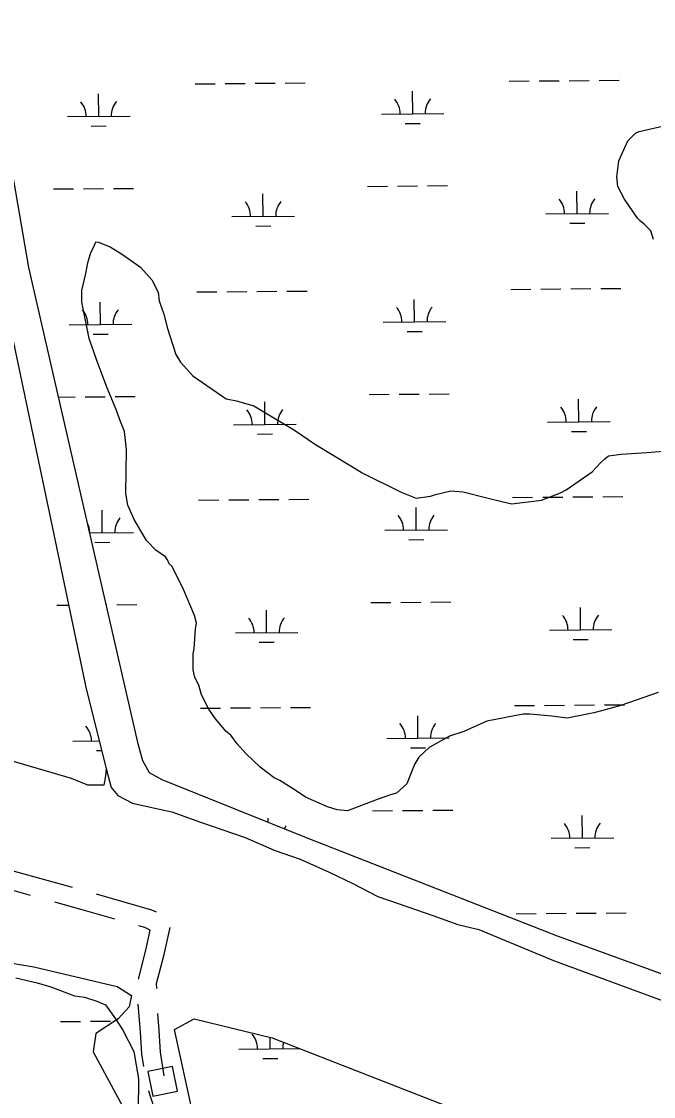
# Model space of a CAD drawing. Extents: x 3568792 to 3606828, y 529143 to 554785.
# Drawn here: x 3592959 to 3593969, y 541089 to 542807 of the extents above; entities that cross this region are included whole.
import ezdxf

# ---------------------------------------------------------------- set-up
doc = ezdxf.new("R2010")
doc.units = 0
for name, color, linetype in [('V-BLDG-OTLN', 7, 'Continuous'), ('V-ROAD-CNTR', 7, 'Continuous'), ('V-SITE-VEGE', 7, 'Continuous'), ('V-TOPO-SHOR', 7, 'Continuous'), ('V-WETL-SWMP', 7, 'Continuous')]:
    doc.layers.add(name, color=color, linetype=linetype)

msp = doc.modelspace()

# ---------------------------------------------------------------- linework, layer by layer
at = {"layer": 'V-BLDG-OTLN'}
msp.add_lwpolyline([(3593208, 541097.7), (3593200, 541136.9), (3593160.8, 541128.9), (3593168.8, 541089.7)], close=True, dxfattribs=at)
at = {"layer": 'V-ROAD-CNTR'}
for p, q in [((3592973.3, 541410.3), (3592876.9, 541436.9)), ((3593040.3, 541423), (3592943.9, 541449.6))]:
    msp.add_line(p, q, dxfattribs=at)
for points in [[(3593108.1, 541372.7), (3593056, 541387.5), (3593011.9, 541399.7)], [(3593174.4, 541383.5), (3593166.9, 541387.1), (3593078.8, 541412.2)], [(3593145.7, 541276.6), (3593157.8, 541322.9), (3593164.7, 541354.9), (3593156.1, 541359), (3593146.6, 541361.7)], [(3593175, 541261.6), (3593174.8, 541269.6), (3593187, 541315.9), (3593196.2, 541359.1)], [(3593154.1, 541137.1), (3593151, 541156.6), (3593149.1, 541192.3), (3593145.5, 541236.7)], [(3593186.9, 541122.3), (3593180.8, 541159.9), (3593179, 541194.3), (3593176.8, 541221.7)], [(3593170.9, 541000.5), (3593172.7, 541007.3), (3593175.9, 541032.1), (3593175.9, 541043.6), (3593174.7, 541059.1), (3593174.2, 541062), (3593164.6, 541090.7), (3593162.4, 541098.1)]]:
    msp.add_lwpolyline(points, dxfattribs=at)
at = {"layer": 'V-SITE-VEGE'}
for points in [[(3593969.3, 542458.9), (3593964.8, 542472.7), (3593954.2, 542483.4), (3593948.1, 542488.1), (3593943.6, 542492.7), (3593922.5, 542523.4), (3593912, 542543.4), (3593910.6, 542558.7), (3593913.9, 542584.6), (3593927.9, 542616.5), (3593940.3, 542628.6), (3593946.4, 542631.6), (3594018.3, 542647.8)], [(3593065, 542421.3), (3593069.7, 542438), (3593074.4, 542447.2), (3593077.5, 542454.8), (3593082.1, 542454.7), (3593088.1, 542451.6), (3593100.3, 542446.9), (3593118.5, 542436.1), (3593148.9, 542414.4), (3593167, 542394.4), (3593177.5, 542374.5), (3593178.9, 542360.7), (3593186.4, 542339.3), (3593192.3, 542316.3), (3593205.6, 542274.9), (3593213.2, 542262.7), (3593232.8, 542241.1), (3593285.9, 542204), (3593302.7, 542200.8), (3593330.1, 542192.9), (3593340.7, 542186.7), (3593395.4, 542154.1), (3593428.8, 542130.9), (3593485, 542096.8), (3593503.2, 542086), (3593565.5, 542054.8), (3593589.9, 542045.5), (3593612.8, 542048.3), (3593620.5, 542051.3), (3593644.9, 542057.2), (3593664.8, 542055.5), (3593702.9, 542046), (3593728.8, 542039.6), (3593742.5, 542036.4), (3593789.9, 542042.1), (3593820.5, 542054.1), (3593829.7, 542058.6), (3593871.2, 542087.2), (3593885.1, 542102.3), (3593891.3, 542108.4), (3593897.4, 542112.9), (3593917.3, 542115.8), (3593958.5, 542118.5), (3593992.1, 542121.2)], [(3593976.4, 541735), (3593916.7, 541714.2), (3593886.1, 541705.3), (3593873.8, 541702.4), (3593831, 541693.6), (3593806.6, 541696.9), (3593771.5, 541700.2), (3593760.8, 541700.3), (3593702.7, 541688.7), (3593665.9, 541672.2), (3593642.9, 541664.8), (3593610.7, 541646.7), (3593593.7, 541631.6), (3593587.5, 541621), (3593584.4, 541613.4), (3593575, 541589), (3593558.1, 541573.9), (3593548.9, 541571), (3593527.5, 541563.5), (3593480, 541545.6), (3593463.2, 541547.3), (3593448, 541552), (3593413, 541567.6), (3593396.3, 541578.4), (3593372, 541593.9), (3593362.9, 541598.6), (3593340.1, 541615.6), (3593317.4, 541637.2), (3593303.8, 541652.6), (3593293.2, 541666.4), (3593285.7, 541672.6), (3593269.1, 541692.6), (3593258.5, 541708), (3593246.5, 541731), (3593242.1, 541746.3), (3593236.1, 541758.6), (3593233.1, 541770.8), (3593233.4, 541796.8), (3593234.9, 541804.4), (3593236.8, 541836.4), (3593238.4, 541845.6), (3593235.4, 541857.8), (3593217.5, 541899.2), (3593199.5, 541936), (3593195, 541940.6), (3593192, 541946.8), (3593188.9, 541951.4), (3593173.8, 541962.2), (3593158.6, 541977.6), (3593139.1, 542011.4), (3593128.6, 542034.4), (3593125.7, 542052.7), (3593126.4, 542123), (3593123.6, 542152), (3593116.1, 542170.4), (3593110.2, 542187.3), (3593095.2, 542222.5), (3593078.8, 542266.9), (3593066.9, 542300.6), (3593055.2, 542358.8), (3593055.4, 542377.1), (3593061.7, 542404.5), (3593065, 542421.3)], [(3592949.7, 541278.8), (3592983.6, 541270.5), (3593005.5, 541264.3), (3593043.4, 541249.9), (3593059.3, 541247.8), (3593079.2, 541241.6), (3593093.2, 541235.5), (3593108.9, 541213.4), (3593120.8, 541195.3), (3593138.4, 541161.2), (3593146, 541117.2), (3593145.5, 541065.2)]]:
    msp.add_lwpolyline(points, dxfattribs=at)
at = {"layer": 'V-TOPO-SHOR'}
for p, q in [((3592970.6, 542413.9), (3592902.5, 542807.2)), ((3593145.5, 541652.7), (3592970.6, 542413.9)), ((3592939.7, 542324.6), (3593005.8, 542010.3)), ((3593005.8, 542010.3), (3593062.1, 541740.4)), ((3593062.1, 541740.4), (3593094.4, 541613.5)), ((3593152.7, 541625.7), (3593145.5, 541652.7)), ((3593163.3, 541606.1), (3593152.7, 541625.7)), ((3593183.7, 541595.4), (3593163.3, 541606.1)), ((3593416.8, 541501.5), (3593183.7, 541595.4)), ((3593815.7, 541345.5), (3593416.8, 541501.5)), ((3594115, 541236.1), (3593815.7, 541345.5))]:
    msp.add_line(p, q, dxfattribs=at)
msp.add_lwpolyline([(3593094.4, 541613.5), (3593102.4, 541582.8), (3593113, 541570.3), (3593136.1, 541558), (3593171.7, 541549.9), (3593198.9, 541543.9), (3593245.1, 541527.5), (3593316.3, 541503.1), (3593362.5, 541482.5), (3593404.4, 541468.3), (3593450.6, 541447.8), (3593488.4, 541429.3), (3593528.3, 541408.7), (3593576.5, 541392.4), (3593616.3, 541378.1), (3593656.2, 541363.8), (3593689.7, 541355.7), (3593809.2, 541306.5), (3594014.7, 541230.9)], dxfattribs=at)
at = {"layer": 'V-WETL-SWMP'}
for p, q in [((3592970.6, 542413.9), (3592902.5, 542807.2)), ((3593236.4, 542707.5), (3593268.4, 542707.8)), ((3593284.4, 542708), (3593316.4, 542708.2)), ((3593332.4, 542708.4), (3593364.4, 542708.6)), ((3593380.4, 542708.8), (3593412.4, 542709)), ((3593738.3, 542711.8), (3593770.3, 542712.1)), ((3593786.3, 542712.2), (3593818.3, 542712.5)), ((3593834.3, 542712.6), (3593866.3, 542712.9)), ((3593882.3, 542713), (3593914.3, 542713.3)), ((3593082.3, 542655.5), (3593082, 542691.5)), ((3593584.1, 542659.7), (3593583.8, 542695.7)), ((3593032.3, 542655.1), (3593132.3, 542655.9)), ((3593534.2, 542659.3), (3593634.1, 542660.2)), ((3593070.4, 542640), (3593094.4, 542640.2)), ((3593572.3, 542644.2), (3593596.3, 542644.4)), ((3593009.8, 542539.5), (3593041.8, 542539.7)), ((3593057.8, 542539.9), (3593089.8, 542540.1)), ((3593105.8, 542540.3), (3593137.8, 542540.5)), ((3593511.7, 542543.7), (3593543.7, 542544)), ((3593559.7, 542544.1), (3593591.7, 542544.4)), ((3593607.7, 542544.5), (3593639.7, 542544.8)), ((3593846.9, 542500.1), (3593846.6, 542536.1)), ((3593345.1, 542495.9), (3593344.7, 542531.9)), ((3593796.9, 542499.7), (3593896.9, 542500.5)), ((3593295.1, 542495.4), (3593395, 542496.3)), ((3593835.1, 542484.6), (3593859.1, 542484.8)), ((3593333.2, 542480.3), (3593357.2, 542480.5)), ((3593145.5, 541652.7), (3592970.6, 542413.9)), ((3593741.1, 542379.1), (3593773.1, 542379.4)), ((3593789.1, 542379.5), (3593821.1, 542379.8)), ((3593837.1, 542379.9), (3593869.1, 542380.2)), ((3593885.1, 542380.3), (3593917.1, 542380.6)), ((3593239.2, 542374.9), (3593271.2, 542375.2)), ((3593287.2, 542375.3), (3593319.2, 542375.6)), ((3593335.2, 542375.7), (3593367.2, 542376)), ((3593383.2, 542376.1), (3593415.2, 542376.4)), ((3593587, 542327.1), (3593586.7, 542363.1)), ((3593085.1, 542322.8), (3593084.8, 542358.8)), ((3593537, 542326.7), (3593637, 542327.5)), ((3592939.7, 542324.6), (3593005.8, 542010.3)), ((3593035.1, 542322.4), (3593135.1, 542323.3)), ((3593575.1, 542311.5), (3593599.1, 542311.7)), ((3593073.2, 542307.3), (3593097.2, 542307.5)), ((3593018.2, 542206.8), (3593044.6, 542207.1)), ((3593060.6, 542207.2), (3593092.6, 542207.5)), ((3593108.6, 542207.6), (3593140.6, 542207.9)), ((3593514.5, 542211), (3593546.5, 542211.3)), ((3593562.5, 542211.4), (3593594.5, 542211.7)), ((3593610.5, 542211.8), (3593642.5, 542212.1)), ((3593347.9, 542163.2), (3593347.6, 542199.2)), ((3593849.7, 542167.4), (3593849.4, 542203.4)), ((3593297.9, 542162.8), (3593397.9, 542163.6)), ((3593799.7, 542167), (3593899.7, 542167.8)), ((3593336, 542147.7), (3593360, 542147.9)), ((3593837.9, 542151.9), (3593861.9, 542152.1)), ((3593242, 542042.2), (3593274, 542042.5)), ((3593290, 542042.6), (3593322, 542042.9)), ((3593338, 542043), (3593370, 542043.3)), ((3593386, 542043.4), (3593418, 542043.7)), ((3593743.9, 542046.5), (3593775.9, 542046.7)), ((3593791.9, 542046.9), (3593823.9, 542047.1)), ((3593839.9, 542047.3), (3593871.9, 542047.5)), ((3593887.9, 542047.7), (3593919.9, 542047.9)), ((3593087.9, 541990.2), (3593087.6, 542026.2)), ((3593589.8, 541994.4), (3593589.5, 542030.4)), ((3593005.8, 542010.3), (3593062.1, 541740.4)), ((3593068, 541990), (3593137.9, 541990.6)), ((3593539.8, 541994), (3593639.8, 541994.8)), ((3593076, 541974.6), (3593100, 541974.8)), ((3593577.9, 541978.9), (3593601.9, 541979.1)), ((3593613.3, 541879.2), (3593645.3, 541879.4)), ((3593015.4, 541874.1), (3593034.2, 541874.3)), ((3593094.5, 541874.8), (3593095.4, 541874.8)), ((3593111.4, 541874.9), (3593143.4, 541875.2)), ((3593350.7, 541830.5), (3593350.4, 541866.5)), ((3593517.3, 541878.4), (3593549.3, 541878.6)), ((3593565.3, 541878.8), (3593597.3, 541879)), ((3593852.6, 541834.8), (3593852.2, 541870.8)), ((3593300.7, 541830.1), (3593400.7, 541830.9)), ((3593802.6, 541834.3), (3593902.6, 541835.2)), ((3593338.8, 541815), (3593362.8, 541815.2)), ((3593840.7, 541819.2), (3593864.7, 541819.4)), ((3593062.1, 541740.4), (3593094.4, 541613.5)), ((3593244.8, 541709.6), (3593276.8, 541709.8)), ((3593292.8, 541710), (3593324.8, 541710.2)), ((3593340.8, 541710.4), (3593372.8, 541710.6)), ((3593388.8, 541710.8), (3593420.8, 541711)), ((3593746.7, 541713.8), (3593778.7, 541714.1)), ((3593794.7, 541714.2), (3593826.7, 541714.5)), ((3593842.7, 541714.6), (3593874.7, 541714.9)), ((3593890.7, 541715), (3593922.7, 541715.3)), ((3593592.6, 541661.7), (3593592.3, 541697.7)), ((3593038.9, 541597.5), (3592759.4, 541678.4)), ((3593040.7, 541657.1), (3593083.2, 541657.5)), ((3593542.6, 541661.3), (3593642.6, 541662.2)), ((3593078.8, 541642), (3593087.1, 541642.1)), ((3593152.7, 541625.7), (3593145.5, 541652.7)), ((3593580.7, 541646.2), (3593604.7, 541646.4)), ((3593163.3, 541606.1), (3593152.7, 541625.7)), ((3593094.4, 541613.5), (3593093, 541601.6)), ((3593183.7, 541595.4), (3593163.3, 541606.1)), ((3593064.7, 541586.4), (3593038.9, 541597.5)), ((3593093, 541601.6), (3593090.4, 541586.4)), ((3593416.8, 541501.5), (3593183.7, 541595.4)), ((3593090.4, 541586.4), (3593064.7, 541586.4)), ((3593520.1, 541545.7), (3593552.1, 541546)), ((3593568.1, 541546.1), (3593600.1, 541546.4)), ((3593616.1, 541546.5), (3593648.1, 541546.8)), ((3593855.4, 541502.1), (3593855.1, 541538.1)), ((3593353.2, 541527.1), (3593353.2, 541533.9)), ((3593815.7, 541345.5), (3593416.8, 541501.5)), ((3593805.4, 541501.7), (3593905.4, 541502.5)), ((3593843.5, 541486.6), (3593867.5, 541486.8)), ((3593749.5, 541381.1), (3593781.5, 541381.4)), ((3593797.5, 541381.5), (3593829.5, 541381.8)), ((3593845.5, 541381.9), (3593877.5, 541382.2)), ((3593893.5, 541382.3), (3593925.5, 541382.6)), ((3594255.8, 541184.5), (3593815.7, 541345.5)), ((3593069.1, 541209.2), (3593101.1, 541209.5)), ((3593021.1, 541208.8), (3593053.1, 541209.1)), ((3593356.3, 541165.2), (3593356.1, 541183.6)), ((3593306.3, 541164.8), (3593403.5, 541165.6)), ((3593344.4, 541149.7), (3593368.4, 541149.9))]:
    msp.add_line(p, q, dxfattribs=at)
msp.add_lwpolyline([(3592920.9, 541305.8), (3592978.5, 541296.1), (3593111.7, 541264.8), (3593134.8, 541250.4), (3593130.9, 541232.6), (3593113.2, 541213.2), (3593077.4, 541189.5), (3593073.2, 541160.4), (3593120.4, 541073.6), (3593157.7, 541005.5), (3593158.1, 540969.6), (3593152.8, 540958.1), (3593083.1, 540951.6), (3593005.1, 540970.7), (3592953.9, 540977.4)], dxfattribs=at)
msp.add_lwpolyline([(3594792.5, 540721.7), (3594757.6, 540517.9), (3594735, 540493.9), (3594679.1, 540487.9), (3594573.3, 540510.6), (3593262.9, 540960.7), (3593236.6, 540977.8), (3593232.9, 541062), (3593203.4, 541196.1), (3593235, 541213), (3593359.4, 541182.8), (3593670.8, 541061.5), (3593974.9, 540947), (3594244.3, 540862.3), (3594493.3, 540852.7), (3594705.9, 540882.8), (3594808.2, 540874.5), (3594816.5, 540847.7), (3594796.1, 540791.7)], close=True, dxfattribs=at)
for centre, start, end in [((3593027, 542655.5), 359.7115, 41.2552), ((3593137.5, 542656.4), 139.7115, 181.2552), ((3593528.9, 542659.7), 359.7115, 41.2552), ((3593639.4, 542660.7), 139.7115, 181.2552), ((3593289.8, 542495.9), 359.7115, 41.2552), ((3593400.3, 542496.8), 139.7115, 181.2552), ((3593791.7, 542500.1), 359.7115, 41.2552), ((3593902.2, 542501), 139.7115, 181.2552), ((3593029.8, 542322.9), 359.7115, 41.2552), ((3593140.3, 542323.8), 139.7115, 181.2552), ((3593531.7, 542327.1), 359.7115, 41.2552), ((3593642.2, 542328), 139.7115, 181.2552), ((3593794.5, 542167.4), 359.7115, 41.2552), ((3593905, 542168.4), 139.7115, 181.2552), ((3593292.6, 542163.2), 359.7115, 41.2552), ((3593403.1, 542164.1), 139.7115, 181.2552), ((3593534.5, 541994.4), 359.7115, 41.2552), ((3593645, 541995.4), 139.7115, 181.2552), ((3593032.6, 541990.2), 0.841, 25.0418), ((3593143.1, 541991.1), 139.7115, 181.2552), ((3593295.4, 541830.5), 359.7115, 41.2552), ((3593405.9, 541831.5), 139.7115, 181.2552), ((3593797.3, 541834.8), 359.7115, 41.2552), ((3593907.8, 541835.7), 139.7115, 181.2552), ((3593035.4, 541657.5), 359.7115, 41.2552), ((3593537.3, 541661.8), 359.7115, 41.2552), ((3593647.8, 541662.7), 139.7115, 181.2552), ((3593408.7, 541498.8), 139.7115, 149.0362), ((3593800.1, 541502.1), 359.7115, 41.2552), ((3593910.6, 541503), 139.7115, 181.2552), ((3593301, 541165.2), 359.7115, 41.2552), ((3593411.5, 541166.1), 164.2684, 181.2552)]:
    msp.add_arc(centre, 35.2, start, end, dxfattribs=at)

doc.saveas('drawing.dxf')
